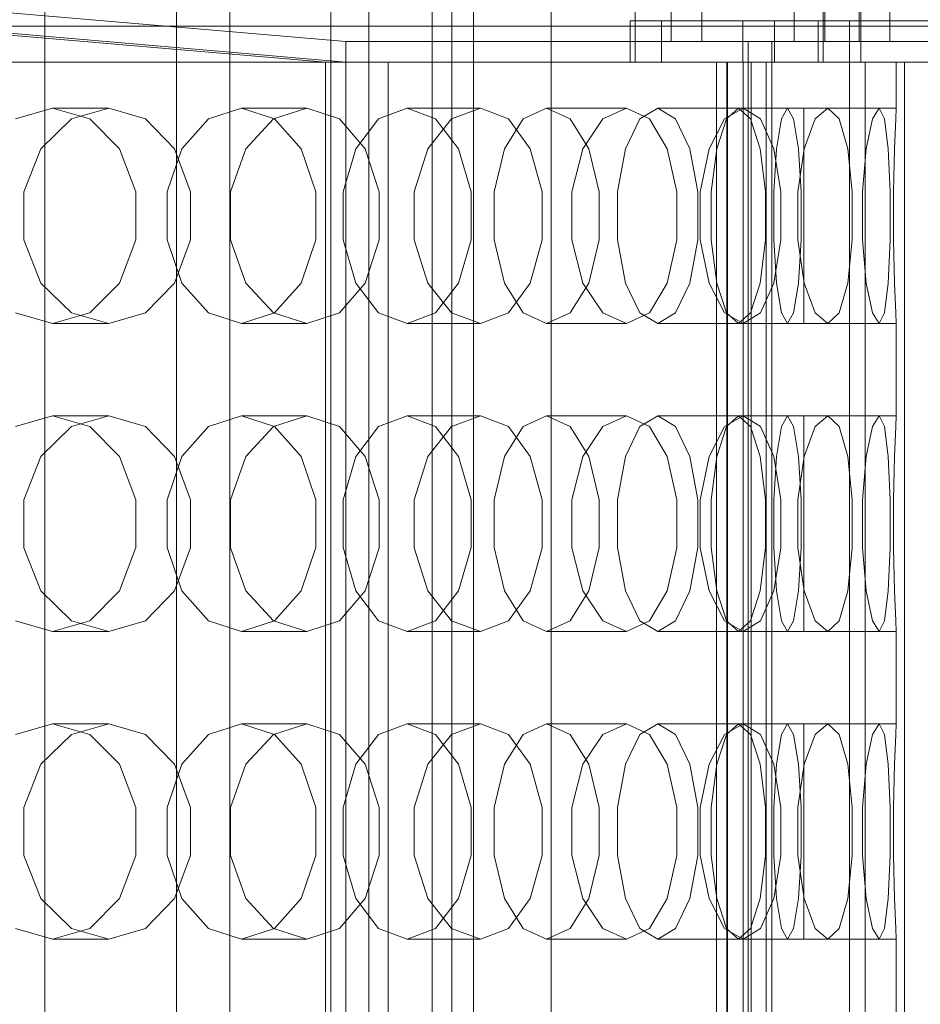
# Model space of a CAD drawing. Header units: millimetres. Extents: x -2233 to 65662, y -50530 to 6847.
# Tile 486 of 656: x 24671 to 24847, y -17984 to -17792. Entities that reach past the tile are written whole.
import ezdxf

# ---------------------------------------------------------------- set-up
doc = ezdxf.new("R2010")
doc.units = ezdxf.units.MM
for name, color, linetype, lineweight in [('COTAS_P', 1, 'Continuous', 0), ('superior_briquetadora', 7, 'Continuous', 0), ('superior_C02', 7, 'Continuous', 0), ('superior_C02-briq', 7, 'Continuous', 0)]:
    doc.layers.add(name, color=color, linetype=linetype, lineweight=lineweight)
doc.dimstyles.new('R19_100', dxfattribs={"dimtxt": 250, "dimasz": 150, "dimexe": 150, "dimexo": 80, "dimgap": 100, "dimtad": 1, "dimtih": 1, "dimtoh": 1, "dimdsep": 46, "dimcen": 0.09, "dimadec": 0, "dimazin": 0, "dimtfac": 1, "dimtdec": 4, "dimtofl": 0, "dimtmove": 0, "dimatfit": 3, "dimfxl": 1, "dimtolj": 1, "dimtzin": 0, "dimarcsym": 0})

# ---------------------------------------------------------------- blocks, each defined once
blk = doc.blocks.new('DIM_R32_27')
at = {"layer": 'COTAS_P'}
for p, q in [((24250.07, -17080), (24400.07, -17035)), ((26750.07, -17080), (26600.07, -17035)), ((24250.07, -17980), (24250.07, -17080)), ((24250.07, -17080), (26750.07, -17080)), ((24250.07, -17080), (24400.07, -17125)), ((26750.07, -17080), (26600.07, -17125)), ((26750.07, -17980), (26750.07, -17080))]:
    blk.add_line(p, q, dxfattribs=at)
blk.add_text('2500 P', height=250, dxfattribs=at).set_placement((25500.07, -16980))

msp = doc.modelspace()

# ---------------------------------------------------------------- linework, layer by layer
at = {"layer": 'superior_briquetadora'}
for p, q in [((24653.067, -17789), (24735.067, -17796)), ((24791.423, -17792), (24791.423, -17790)), ((24798.423, -17796), (24798.423, -17790)), ((24804.423, -17790), (24804.423, -17796)), ((24822.423, -17796), (24822.423, -17790)), ((24828.067, -17792), (24828.067, -17790)), ((24828.423, -17790), (24828.423, -17796)), ((24835.067, -17796), (24835.067, -17790)), ((24835.423, -17790), (24835.423, -17792)), ((24841.067, -17790), (24841.067, -17796)), ((24731.067, -17800), (24649.067, -17793)), ((25050.067, -17793), (24650.067, -17793)), ((24653.067, -17793), (24735.067, -17800)), ((24653.067, -17793), (25047.067, -17793)), ((24790.441, -17792), (24812.428, -17792)), ((24796.57, -17792), (24790.441, -17792)), ((24790.441, -17792), (24790.441, -17800)), ((24835.423, -17792), (24791.423, -17792)), ((24791.423, -17800), (24791.423, -17792)), ((24818.557, -17792), (24796.57, -17792)), ((24796.57, -17800), (24796.57, -17792)), ((24812.428, -17792), (24818.557, -17792)), ((24812.428, -17792), (24812.428, -17800)), ((24818.557, -17792), (24818.557, -17800)), ((24827.086, -17792), (24992.28, -17792)), ((24833.215, -17792), (24827.086, -17792)), ((24827.086, -17792), (24827.086, -17800)), ((24872.067, -17792), (24828.067, -17792)), ((24828.067, -17800), (24828.067, -17792)), ((24998.408, -17792), (24833.215, -17792)), ((24833.215, -17800), (24833.215, -17792)), ((24835.423, -17792), (24835.423, -17800)), ((24735.067, -17796), (24965.067, -17796)), ((24735.067, -17796), (24735.067, -17800)), ((24735.067, -17796), (24818.067, -17796)), ((24833.215, -17796), (24796.57, -17796)), ((24796.57, -17796), (24813.423, -17796)), ((24796.57, -17800), (24796.57, -17796)), ((24804.423, -17796), (24798.423, -17796)), ((24813.423, -17796), (24850.067, -17796)), ((24813.423, -17796), (24813.423, -17800)), ((24818.067, -17796), (24882.067, -17796)), ((24818.067, -17796), (24818.067, -17800)), ((24828.423, -17796), (24822.423, -17796)), ((25003.55, -17796), (24833.215, -17796)), ((24833.215, -17796), (24850.067, -17796)), ((24833.215, -17800), (24833.215, -17796)), ((24841.067, -17796), (24835.067, -17796)), ((24657.554, -17800), (24674.147, -17800)), ((24677.876, -17800), (24659.299, -17800)), ((24673.581, -17800), (24659.657, -17800)), ((24660.478, -17800), (24674.32, -17800)), ((24660.836, -17800), (24679.338, -17800)), ((24681.097, -17800), (24666.498, -17800)), ((24684.828, -17800), (24673.581, -17800)), ((24674.147, -17800), (24690.166, -17800)), ((24674.32, -17800), (24685.34, -17800)), ((24694.71, -17800), (24677.876, -17800)), ((24679.338, -17800), (24695.954, -17800)), ((24698.317, -17800), (24681.097, -17800)), ((24691.171, -17800), (24684.828, -17800)), ((24685.34, -17800), (24691.354, -17800)), ((24690.166, -17800), (24705.568, -17800)), ((24691.354, -17800), (24691.171, -17800)), ((24708.153, -17800), (24694.71, -17800)), ((24695.954, -17800), (24709.056, -17800)), ((24715.538, -17800), (24698.317, -17800)), ((24705.568, -17800), (24720.315, -17800)), ((24716.889, -17800), (24708.153, -17800)), ((24709.056, -17800), (24717.364, -17800)), ((24730.137, -17800), (24715.538, -17800)), ((24720.063, -17800), (24716.889, -17800)), ((24717.364, -17800), (24720.063, -17800)), ((24720.315, -17800), (24734.367, -17800)), ((24739.892, -17800), (24730.137, -17800)), ((24731.067, -18160), (24731.067, -17800)), ((24731.067, -17800), (24735.067, -17800)), ((24814.067, -17800), (24731.067, -17800)), ((24734.367, -17800), (24747.69, -17800)), ((24735.067, -17800), (24735.067, -18160)), ((24965.067, -17800), (24735.067, -17800)), ((24735.067, -17800), (24818.067, -17800)), ((24743.317, -17800), (24739.892, -17800)), ((24743.317, -18160), (24743.317, -17800)), ((24747.69, -17800), (24760.249, -17800)), ((24760.249, -17800), (24772.012, -17800)), ((24772.012, -17800), (24782.948, -17800)), ((24782.948, -17800), (24793.03, -17800)), ((24812.428, -17800), (24790.441, -17800)), ((24790.441, -17800), (24796.57, -17800)), ((24835.423, -17800), (24791.423, -17800)), ((24793.03, -17800), (24802.231, -17800)), ((24796.57, -17800), (24833.215, -17800)), ((24813.423, -17800), (24796.57, -17800)), ((24796.57, -17800), (24818.557, -17800)), ((24802.231, -17800), (24810.529, -17800)), ((24807.294, -17800), (24843.939, -17800)), ((24807.294, -18160), (24807.294, -17800)), ((24807.294, -17800), (24813.423, -17800)), ((24809.276, -17800), (24836.279, -17800)), ((24809.276, -18160), (24809.276, -17800)), ((24809.276, -17800), (24816.936, -17800)), ((24809.426, -17800), (24833.215, -17800)), ((24809.426, -18160), (24809.426, -17800)), ((24809.426, -17800), (24812.49, -17800)), ((24810.529, -17800), (24817.901, -17800)), ((24818.557, -17800), (24812.428, -17800)), ((24836.279, -17800), (24812.49, -17800)), ((24812.49, -17800), (24812.49, -18160)), ((24850.067, -17800), (24813.423, -17800)), ((24813.423, -17800), (24813.423, -18160)), ((24814.067, -18160), (24814.067, -17800)), ((24814.067, -17800), (24818.067, -17800)), ((24843.939, -17800), (24816.936, -17800)), ((24816.936, -17800), (24816.936, -18160)), ((24817.901, -17800), (24824.329, -17800)), ((24818.067, -17800), (24818.067, -18160)), ((24882.067, -17800), (24818.067, -17800)), ((24824.329, -17800), (24829.796, -17800)), ((24992.28, -17800), (24827.086, -17800)), ((24827.086, -17800), (24833.215, -17800)), ((24872.067, -17800), (24828.067, -17800)), ((24829.796, -17800), (24834.288, -17800)), ((24833.215, -17800), (25003.55, -17800)), ((24833.215, -18160), (24833.215, -17800)), ((24833.215, -17800), (24836.279, -17800)), ((24850.067, -17800), (24833.215, -17800)), ((24833.215, -17800), (24998.408, -17800)), ((24834.288, -17800), (24837.794, -17800)), ((24836.279, -17800), (25011.114, -17800)), ((24836.279, -18160), (24836.279, -17800)), ((24836.279, -17800), (24843.939, -17800)), ((25006.614, -17800), (24836.279, -17800)), ((24837.794, -17800), (24840.305, -17800)), ((24840.305, -17800), (24841.814, -17800)), ((24841.814, -17800), (24842.317, -17800)), ((24842.317, -17800), (24842.317, -17809)), ((24843.939, -17800), (25028.416, -17800)), ((24843.939, -18160), (24843.939, -17800)), ((24843.939, -17800), (24850.067, -17800)), ((25018.774, -17800), (24843.939, -17800)), ((24670.668, -17811.08), (24677.896, -17809)), ((24677.896, -17809), (24688.854, -17809)), ((24685.125, -17811.08), (24677.896, -17809)), ((24688.854, -17809), (24681.56, -17811.08)), ((24688.854, -17809), (24696.019, -17811.08)), ((24708.259, -17811.08), (24714.702, -17809)), ((24714.702, -17809), (24727.43, -17809)), ((24721.145, -17811.08), (24714.702, -17809)), ((24727.43, -17809), (24720.912, -17811.08)), ((24727.43, -17809), (24733.799, -17811.08)), ((24741.433, -17811.08), (24746.98, -17809)), ((24746.98, -17809), (24761.26, -17809)), ((24752.527, -17811.08), (24746.98, -17809)), ((24761.26, -17809), (24755.629, -17811.08)), ((24761.26, -17809), (24766.724, -17811.08)), ((24769.622, -17811.08), (24774.177, -17809)), ((24774.177, -17809), (24789.766, -17809)), ((24778.733, -17811.08), (24774.177, -17809)), ((24789.766, -17809), (24785.118, -17811.08)), ((24789.766, -17809), (24794.231, -17811.08)), ((24792.343, -17811.08), (24795.829, -17809)), ((24795.829, -17809), (24812.459, -17809)), ((24799.316, -17811.08), (24795.829, -17809)), ((24812.459, -17809), (24808.874, -17811.08)), ((24809.207, -17811.08), (24811.565, -17809)), ((24811.565, -17809), (24828.952, -17809)), ((24813.923, -17811.08), (24811.565, -17809)), ((24812.459, -17809), (24815.849, -17811.08)), ((24819.926, -17811.08), (24821.116, -17809)), ((24821.116, -17809), (24838.962, -17809)), ((24822.305, -17811.08), (24821.116, -17809)), ((24824.317, -17809), (24842.317, -17809)), ((24824.317, -17811.08), (24824.317, -17809)), ((24828.952, -17809), (24826.491, -17811.08)), ((24828.952, -17809), (24831.208, -17811.08)), ((24838.962, -17809), (24837.667, -17811.08)), ((24838.962, -17809), (24840.046, -17811.08)), ((24842.317, -17809), (24842.212, -17811.08)), ((24681.56, -17811.08), (24675.619, -17816.906)), ((24690.922, -17816.907), (24685.125, -17811.08)), ((24696.019, -17811.08), (24701.67, -17816.906)), ((24703.093, -17816.907), (24708.259, -17811.08)), ((24720.912, -17811.08), (24715.577, -17816.906)), ((24726.312, -17816.907), (24721.145, -17811.08)), ((24733.799, -17811.08), (24738.797, -17816.906)), ((24736.985, -17816.907), (24741.433, -17811.08)), ((24755.629, -17811.08), (24750.993, -17816.906)), ((24756.975, -17816.907), (24752.527, -17811.08)), ((24765.968, -17816.907), (24769.622, -17811.08)), ((24766.724, -17811.08), (24770.982, -17816.906)), ((24782.387, -17816.907), (24778.733, -17811.08)), ((24785.118, -17811.08), (24781.259, -17816.906)), ((24789.546, -17816.907), (24792.343, -17811.08)), ((24794.231, -17811.08), (24797.677, -17816.906)), ((24802.112, -17816.907), (24799.316, -17811.08)), ((24808.874, -17811.08), (24805.859, -17816.906)), ((24807.316, -17816.907), (24809.207, -17811.08)), ((24815.815, -17816.907), (24813.923, -17811.08)), ((24815.849, -17811.08), (24818.425, -17816.906)), ((24818.973, -17816.907), (24819.926, -17811.08)), ((24823.259, -17816.907), (24822.305, -17811.08)), ((24824.317, -17816.907), (24824.317, -17811.08)), ((24826.491, -17811.08), (24824.37, -17816.906)), ((24831.208, -17811.08), (24832.869, -17816.906)), ((24837.667, -17811.08), (24836.478, -17816.906)), ((24840.046, -17811.08), (24840.764, -17816.906)), ((24842.212, -17811.08), (24841.974, -17816.906)), ((24675.619, -17816.906), (24672.286, -17825.326)), ((24694.139, -17825.327), (24690.922, -17816.907)), ((24700.225, -17825.327), (24703.093, -17816.907)), ((24701.67, -17816.906), (24704.771, -17825.326)), ((24715.577, -17816.906), (24712.575, -17825.326)), ((24729.179, -17825.327), (24726.312, -17816.907)), ((24734.517, -17825.327), (24736.985, -17816.907)), ((24738.797, -17816.906), (24741.529, -17825.326)), ((24750.993, -17816.906), (24748.373, -17825.326)), ((24759.443, -17825.327), (24756.975, -17816.907)), ((24763.941, -17825.327), (24765.968, -17816.907)), ((24770.982, -17816.906), (24773.3, -17825.326)), ((24781.259, -17816.906), (24779.066, -17825.326)), ((24784.414, -17825.327), (24782.387, -17816.907)), ((24787.995, -17825.327), (24789.546, -17816.907)), ((24797.677, -17816.906), (24799.54, -17825.326)), ((24803.664, -17825.327), (24802.112, -17816.907)), ((24805.859, -17816.906), (24804.13, -17825.326)), ((24806.266, -17825.327), (24807.316, -17816.907)), ((24816.864, -17825.327), (24815.815, -17816.907)), ((24818.425, -17816.906), (24819.8, -17825.326)), ((24818.443, -17825.327), (24818.973, -17816.907)), ((24824.37, -17816.906), (24823.137, -17825.326)), ((24823.788, -17825.327), (24823.259, -17816.907)), ((24824.317, -17825.327), (24824.317, -17816.907)), ((24832.869, -17816.906), (24833.734, -17825.326)), ((24836.478, -17816.906), (24835.759, -17825.326)), ((24840.764, -17816.906), (24841.104, -17825.326)), ((24841.974, -17816.906), (24841.783, -17825.326)), ((24672.286, -17825.326), (24672.286, -17834.674)), ((24694.139, -17834.673), (24694.139, -17825.327)), ((24700.225, -17834.673), (24700.225, -17825.327)), ((24704.771, -17825.326), (24704.771, -17834.674)), ((24712.575, -17825.326), (24712.575, -17834.674)), ((24729.179, -17834.673), (24729.179, -17825.327)), ((24734.517, -17834.673), (24734.517, -17825.327)), ((24741.529, -17825.326), (24741.529, -17834.674)), ((24748.373, -17825.326), (24748.373, -17834.674)), ((24759.443, -17834.673), (24759.443, -17825.327)), ((24763.941, -17834.673), (24763.941, -17825.327)), ((24773.3, -17825.326), (24773.3, -17834.674)), ((24779.066, -17825.326), (24779.066, -17834.674)), ((24784.414, -17834.673), (24784.414, -17825.327)), ((24787.995, -17834.673), (24787.995, -17825.327)), ((24799.54, -17825.326), (24799.54, -17834.674)), ((24803.664, -17834.673), (24803.664, -17825.327)), ((24804.13, -17825.326), (24804.13, -17834.674)), ((24806.266, -17834.673), (24806.266, -17825.327)), ((24816.864, -17834.673), (24816.864, -17825.327)), ((24818.443, -17834.673), (24818.443, -17825.327)), ((24819.8, -17825.326), (24819.8, -17834.674)), ((24823.137, -17825.326), (24823.137, -17834.674)), ((24823.788, -17834.673), (24823.788, -17825.327)), ((24824.317, -17834.673), (24824.317, -17825.327)), ((24833.734, -17825.326), (24833.734, -17834.674)), ((24835.759, -17825.326), (24835.759, -17834.674)), ((24841.104, -17825.326), (24841.104, -17834.674)), ((24841.783, -17825.326), (24841.783, -17834.674)), ((24672.286, -17834.674), (24675.619, -17843.094)), ((24690.922, -17843.093), (24694.139, -17834.673)), ((24703.093, -17843.093), (24700.225, -17834.673)), ((24704.771, -17834.674), (24701.67, -17843.094)), ((24712.575, -17834.674), (24715.577, -17843.094)), ((24726.312, -17843.093), (24729.179, -17834.673)), ((24736.985, -17843.093), (24734.517, -17834.673)), ((24741.529, -17834.674), (24738.797, -17843.094)), ((24748.373, -17834.674), (24750.993, -17843.094)), ((24756.975, -17843.093), (24759.443, -17834.673)), ((24765.968, -17843.093), (24763.941, -17834.673)), ((24773.3, -17834.674), (24770.982, -17843.094)), ((24779.066, -17834.674), (24781.259, -17843.094)), ((24782.387, -17843.093), (24784.414, -17834.673)), ((24789.546, -17843.093), (24787.995, -17834.673)), ((24799.54, -17834.674), (24797.677, -17843.094)), ((24802.112, -17843.093), (24803.664, -17834.673)), ((24804.13, -17834.674), (24805.859, -17843.094)), ((24807.316, -17843.093), (24806.266, -17834.673)), ((24815.815, -17843.093), (24816.864, -17834.673)), ((24819.8, -17834.674), (24818.425, -17843.094)), ((24818.973, -17843.093), (24818.443, -17834.673)), ((24823.137, -17834.674), (24824.37, -17843.094)), ((24823.259, -17843.093), (24823.788, -17834.673)), ((24824.317, -17843.093), (24824.317, -17834.673)), ((24833.734, -17834.674), (24832.869, -17843.094)), ((24835.759, -17834.674), (24836.478, -17843.094)), ((24841.104, -17834.674), (24840.764, -17843.094)), ((24841.783, -17834.674), (24841.974, -17843.094)), ((24675.619, -17843.094), (24681.56, -17848.92)), ((24685.125, -17848.92), (24690.922, -17843.093)), ((24701.67, -17843.094), (24696.019, -17848.92)), ((24708.259, -17848.92), (24703.093, -17843.093)), ((24715.577, -17843.094), (24720.912, -17848.92)), ((24721.145, -17848.92), (24726.312, -17843.093)), ((24738.797, -17843.094), (24733.799, -17848.92)), ((24741.433, -17848.92), (24736.985, -17843.093)), ((24750.993, -17843.094), (24755.629, -17848.92)), ((24752.527, -17848.92), (24756.975, -17843.093)), ((24769.622, -17848.92), (24765.968, -17843.093)), ((24770.982, -17843.094), (24766.724, -17848.92)), ((24778.733, -17848.92), (24782.387, -17843.093)), ((24781.259, -17843.094), (24785.118, -17848.92)), ((24792.343, -17848.92), (24789.546, -17843.093)), ((24797.677, -17843.094), (24794.23, -17848.92)), ((24799.316, -17848.92), (24802.112, -17843.093)), ((24805.859, -17843.094), (24808.874, -17848.92)), ((24809.207, -17848.92), (24807.316, -17843.093)), ((24813.923, -17848.92), (24815.815, -17843.093)), ((24818.425, -17843.094), (24815.849, -17848.92)), ((24819.926, -17848.92), (24818.973, -17843.093)), ((24822.305, -17848.92), (24823.259, -17843.093)), ((24824.317, -17848.92), (24824.317, -17843.093)), ((24824.37, -17843.094), (24826.491, -17848.92)), ((24832.869, -17843.094), (24831.208, -17848.92)), ((24836.478, -17843.094), (24837.667, -17848.92)), ((24840.764, -17843.094), (24840.046, -17848.92)), ((24841.974, -17843.094), (24842.212, -17848.92)), ((24677.896, -17851), (24670.668, -17848.92)), ((24677.896, -17851), (24685.125, -17848.92)), ((24681.56, -17848.92), (24688.854, -17851)), ((24696.019, -17848.92), (24688.854, -17851)), ((24714.702, -17851), (24708.259, -17848.92)), ((24714.702, -17851), (24721.145, -17848.92)), ((24720.912, -17848.92), (24727.43, -17851)), ((24733.799, -17848.92), (24727.43, -17851)), ((24746.98, -17851), (24741.433, -17848.92)), ((24746.98, -17851), (24752.527, -17848.92)), ((24755.629, -17848.92), (24761.26, -17851)), ((24766.724, -17848.92), (24761.26, -17851)), ((24774.177, -17851), (24769.622, -17848.92)), ((24774.177, -17851), (24778.733, -17848.92)), ((24785.118, -17848.92), (24789.766, -17851)), ((24794.23, -17848.92), (24789.766, -17851)), ((24795.829, -17851), (24792.343, -17848.92)), ((24795.829, -17851), (24799.316, -17848.92)), ((24808.874, -17848.92), (24812.459, -17851)), ((24811.565, -17851), (24809.207, -17848.92)), ((24811.565, -17851), (24813.923, -17848.92)), ((24815.849, -17848.92), (24812.459, -17851)), ((24821.116, -17851), (24819.926, -17848.92)), ((24821.116, -17851), (24822.305, -17848.92)), ((24824.317, -17851), (24824.317, -17848.92)), ((24826.491, -17848.92), (24828.952, -17851)), ((24831.208, -17848.92), (24828.952, -17851)), ((24837.667, -17848.92), (24838.962, -17851)), ((24840.046, -17848.92), (24838.962, -17851)), ((24842.212, -17848.92), (24842.317, -17851)), ((24677.896, -17851), (24688.854, -17851)), ((24714.702, -17851), (24727.43, -17851)), ((24746.98, -17851), (24761.26, -17851)), ((24774.177, -17851), (24789.766, -17851)), ((24795.829, -17851), (24812.459, -17851)), ((24811.565, -17851), (24828.952, -17851)), ((24821.116, -17851), (24838.962, -17851)), ((24824.317, -17851), (24842.317, -17851)), ((24842.317, -17851), (24842.317, -17869)), ((24670.668, -17871.08), (24677.896, -17869)), ((24677.896, -17869), (24688.854, -17869)), ((24685.125, -17871.08), (24677.896, -17869)), ((24688.854, -17869), (24681.56, -17871.08)), ((24688.854, -17869), (24696.019, -17871.08)), ((24708.259, -17871.08), (24714.702, -17869)), ((24714.702, -17869), (24727.43, -17869)), ((24721.145, -17871.08), (24714.702, -17869)), ((24727.43, -17869), (24720.912, -17871.08)), ((24727.43, -17869), (24733.799, -17871.08)), ((24741.433, -17871.08), (24746.98, -17869)), ((24746.98, -17869), (24761.26, -17869)), ((24752.527, -17871.08), (24746.98, -17869)), ((24761.26, -17869), (24755.629, -17871.08)), ((24761.26, -17869), (24766.724, -17871.08)), ((24769.622, -17871.08), (24774.177, -17869)), ((24774.177, -17869), (24789.766, -17869)), ((24778.733, -17871.08), (24774.177, -17869)), ((24789.766, -17869), (24785.118, -17871.08)), ((24789.766, -17869), (24794.231, -17871.08)), ((24792.343, -17871.08), (24795.829, -17869)), ((24795.829, -17869), (24812.459, -17869)), ((24799.316, -17871.08), (24795.829, -17869)), ((24812.459, -17869), (24808.874, -17871.08)), ((24809.207, -17871.08), (24811.565, -17869)), ((24811.565, -17869), (24828.952, -17869)), ((24813.923, -17871.08), (24811.565, -17869)), ((24812.459, -17869), (24815.849, -17871.08)), ((24819.926, -17871.08), (24821.116, -17869)), ((24821.116, -17869), (24838.962, -17869)), ((24822.305, -17871.08), (24821.116, -17869)), ((24824.317, -17869), (24842.317, -17869)), ((24824.317, -17871.08), (24824.317, -17869)), ((24828.952, -17869), (24826.491, -17871.08)), ((24828.952, -17869), (24831.208, -17871.08)), ((24838.962, -17869), (24837.667, -17871.08)), ((24838.962, -17869), (24840.046, -17871.08)), ((24842.317, -17869), (24842.212, -17871.08)), ((24681.56, -17871.08), (24675.619, -17876.906)), ((24690.922, -17876.907), (24685.125, -17871.08)), ((24696.019, -17871.08), (24701.67, -17876.906)), ((24703.093, -17876.907), (24708.259, -17871.08)), ((24720.912, -17871.08), (24715.577, -17876.906)), ((24726.312, -17876.907), (24721.145, -17871.08)), ((24733.799, -17871.08), (24738.797, -17876.906)), ((24736.985, -17876.907), (24741.433, -17871.08)), ((24755.629, -17871.08), (24750.993, -17876.906)), ((24756.975, -17876.907), (24752.527, -17871.08)), ((24765.968, -17876.907), (24769.622, -17871.08)), ((24766.724, -17871.08), (24770.982, -17876.906)), ((24782.387, -17876.907), (24778.733, -17871.08)), ((24785.118, -17871.08), (24781.259, -17876.906)), ((24789.546, -17876.907), (24792.343, -17871.08)), ((24794.231, -17871.08), (24797.677, -17876.906)), ((24802.112, -17876.907), (24799.316, -17871.08)), ((24808.874, -17871.08), (24805.859, -17876.906)), ((24807.316, -17876.907), (24809.207, -17871.08)), ((24815.815, -17876.907), (24813.923, -17871.08)), ((24815.849, -17871.08), (24818.425, -17876.906)), ((24818.973, -17876.907), (24819.926, -17871.08)), ((24823.259, -17876.907), (24822.305, -17871.08)), ((24824.317, -17876.907), (24824.317, -17871.08)), ((24826.491, -17871.08), (24824.37, -17876.906)), ((24831.208, -17871.08), (24832.869, -17876.906)), ((24837.667, -17871.08), (24836.478, -17876.906)), ((24840.046, -17871.08), (24840.764, -17876.906)), ((24842.212, -17871.08), (24841.974, -17876.906)), ((24675.619, -17876.906), (24672.286, -17885.326)), ((24694.139, -17885.327), (24690.922, -17876.907)), ((24700.225, -17885.327), (24703.093, -17876.907)), ((24701.67, -17876.906), (24704.771, -17885.326)), ((24715.577, -17876.906), (24712.575, -17885.326)), ((24729.179, -17885.327), (24726.312, -17876.907)), ((24734.517, -17885.327), (24736.985, -17876.907)), ((24738.797, -17876.906), (24741.529, -17885.326)), ((24750.993, -17876.906), (24748.373, -17885.326)), ((24759.443, -17885.327), (24756.975, -17876.907)), ((24763.941, -17885.327), (24765.968, -17876.907)), ((24770.982, -17876.906), (24773.3, -17885.326)), ((24781.259, -17876.906), (24779.066, -17885.326)), ((24784.414, -17885.327), (24782.387, -17876.907)), ((24787.995, -17885.327), (24789.546, -17876.907)), ((24797.677, -17876.906), (24799.54, -17885.326)), ((24803.664, -17885.327), (24802.112, -17876.907)), ((24805.859, -17876.906), (24804.13, -17885.326)), ((24806.266, -17885.327), (24807.316, -17876.907)), ((24816.864, -17885.327), (24815.815, -17876.907)), ((24818.425, -17876.906), (24819.8, -17885.326)), ((24818.443, -17885.327), (24818.973, -17876.907)), ((24824.37, -17876.906), (24823.137, -17885.326)), ((24823.788, -17885.327), (24823.259, -17876.907)), ((24824.317, -17885.327), (24824.317, -17876.907)), ((24832.869, -17876.906), (24833.734, -17885.326)), ((24836.478, -17876.906), (24835.759, -17885.326)), ((24840.764, -17876.906), (24841.104, -17885.326)), ((24841.974, -17876.906), (24841.783, -17885.326)), ((24672.286, -17885.326), (24672.286, -17894.674)), ((24694.139, -17894.673), (24694.139, -17885.327)), ((24700.225, -17894.673), (24700.225, -17885.327)), ((24704.771, -17885.326), (24704.771, -17894.674)), ((24712.575, -17885.326), (24712.575, -17894.674)), ((24729.179, -17894.673), (24729.179, -17885.327)), ((24734.517, -17894.673), (24734.517, -17885.327)), ((24741.529, -17885.326), (24741.529, -17894.674)), ((24748.373, -17885.326), (24748.373, -17894.674)), ((24759.443, -17894.673), (24759.443, -17885.327)), ((24763.941, -17894.673), (24763.941, -17885.327)), ((24773.3, -17885.326), (24773.3, -17894.674)), ((24779.066, -17885.326), (24779.066, -17894.674)), ((24784.414, -17894.673), (24784.414, -17885.327)), ((24787.995, -17894.673), (24787.995, -17885.327)), ((24799.54, -17885.326), (24799.54, -17894.674)), ((24803.664, -17894.673), (24803.664, -17885.327)), ((24804.13, -17885.326), (24804.13, -17894.674)), ((24806.266, -17894.673), (24806.266, -17885.327)), ((24816.864, -17894.673), (24816.864, -17885.327)), ((24818.443, -17894.673), (24818.443, -17885.327)), ((24819.8, -17885.326), (24819.8, -17894.674)), ((24823.137, -17885.326), (24823.137, -17894.674)), ((24823.788, -17894.673), (24823.788, -17885.327)), ((24824.317, -17894.673), (24824.317, -17885.327)), ((24833.734, -17885.326), (24833.734, -17894.674)), ((24835.759, -17885.326), (24835.759, -17894.674)), ((24841.104, -17885.326), (24841.104, -17894.674)), ((24841.783, -17885.326), (24841.783, -17894.674)), ((24672.286, -17894.674), (24675.619, -17903.094)), ((24690.922, -17903.093), (24694.139, -17894.673)), ((24703.093, -17903.093), (24700.225, -17894.673)), ((24704.771, -17894.674), (24701.67, -17903.094)), ((24712.575, -17894.674), (24715.577, -17903.094)), ((24726.312, -17903.093), (24729.179, -17894.673)), ((24736.985, -17903.093), (24734.517, -17894.673)), ((24741.529, -17894.674), (24738.797, -17903.094)), ((24748.373, -17894.674), (24750.993, -17903.094)), ((24756.975, -17903.093), (24759.443, -17894.673)), ((24765.968, -17903.093), (24763.941, -17894.673)), ((24773.3, -17894.674), (24770.982, -17903.094)), ((24779.066, -17894.674), (24781.259, -17903.094)), ((24782.387, -17903.093), (24784.414, -17894.673)), ((24789.546, -17903.093), (24787.995, -17894.673)), ((24799.54, -17894.674), (24797.677, -17903.094)), ((24802.112, -17903.093), (24803.664, -17894.673)), ((24804.13, -17894.674), (24805.859, -17903.094)), ((24807.316, -17903.093), (24806.266, -17894.673)), ((24815.815, -17903.093), (24816.864, -17894.673)), ((24819.8, -17894.674), (24818.425, -17903.094)), ((24818.973, -17903.093), (24818.443, -17894.673)), ((24823.137, -17894.674), (24824.37, -17903.094)), ((24823.259, -17903.093), (24823.788, -17894.673)), ((24824.317, -17903.093), (24824.317, -17894.673)), ((24833.734, -17894.674), (24832.869, -17903.094)), ((24835.759, -17894.674), (24836.478, -17903.094)), ((24841.104, -17894.674), (24840.764, -17903.094)), ((24841.783, -17894.674), (24841.974, -17903.094)), ((24675.619, -17903.094), (24681.56, -17908.92)), ((24685.125, -17908.92), (24690.922, -17903.093)), ((24701.67, -17903.094), (24696.019, -17908.92)), ((24708.259, -17908.92), (24703.093, -17903.093)), ((24715.577, -17903.094), (24720.912, -17908.92)), ((24721.145, -17908.92), (24726.312, -17903.093)), ((24738.797, -17903.094), (24733.799, -17908.92)), ((24741.433, -17908.92), (24736.985, -17903.093)), ((24750.993, -17903.094), (24755.629, -17908.92)), ((24752.527, -17908.92), (24756.975, -17903.093)), ((24769.622, -17908.92), (24765.968, -17903.093)), ((24770.982, -17903.094), (24766.724, -17908.92)), ((24778.733, -17908.92), (24782.387, -17903.093)), ((24781.259, -17903.094), (24785.118, -17908.92)), ((24792.343, -17908.92), (24789.546, -17903.093)), ((24797.677, -17903.094), (24794.23, -17908.92)), ((24799.316, -17908.92), (24802.112, -17903.093)), ((24805.859, -17903.094), (24808.874, -17908.92)), ((24809.207, -17908.92), (24807.316, -17903.093)), ((24813.923, -17908.92), (24815.815, -17903.093)), ((24818.425, -17903.094), (24815.849, -17908.92)), ((24819.926, -17908.92), (24818.973, -17903.093)), ((24822.305, -17908.92), (24823.259, -17903.093)), ((24824.317, -17908.92), (24824.317, -17903.093)), ((24824.37, -17903.094), (24826.491, -17908.92)), ((24832.869, -17903.094), (24831.208, -17908.92)), ((24836.478, -17903.094), (24837.667, -17908.92)), ((24840.764, -17903.094), (24840.046, -17908.92)), ((24841.974, -17903.094), (24842.212, -17908.92)), ((24677.896, -17911), (24670.668, -17908.92)), ((24677.896, -17911), (24685.125, -17908.92)), ((24681.56, -17908.92), (24688.854, -17911)), ((24696.019, -17908.92), (24688.854, -17911)), ((24714.702, -17911), (24708.259, -17908.92)), ((24714.702, -17911), (24721.145, -17908.92)), ((24720.912, -17908.92), (24727.43, -17911)), ((24733.799, -17908.92), (24727.43, -17911)), ((24746.98, -17911), (24741.433, -17908.92)), ((24746.98, -17911), (24752.527, -17908.92)), ((24755.629, -17908.92), (24761.26, -17911)), ((24766.724, -17908.92), (24761.26, -17911)), ((24774.177, -17911), (24769.622, -17908.92)), ((24774.177, -17911), (24778.733, -17908.92)), ((24785.118, -17908.92), (24789.766, -17911)), ((24794.23, -17908.92), (24789.766, -17911)), ((24795.829, -17911), (24792.343, -17908.92)), ((24795.829, -17911), (24799.316, -17908.92)), ((24808.874, -17908.92), (24812.459, -17911)), ((24811.565, -17911), (24809.207, -17908.92)), ((24811.565, -17911), (24813.923, -17908.92)), ((24815.849, -17908.92), (24812.459, -17911)), ((24821.116, -17911), (24819.926, -17908.92)), ((24821.116, -17911), (24822.305, -17908.92)), ((24824.317, -17911), (24824.317, -17908.92)), ((24826.491, -17908.92), (24828.952, -17911)), ((24831.208, -17908.92), (24828.952, -17911)), ((24837.667, -17908.92), (24838.962, -17911)), ((24840.046, -17908.92), (24838.962, -17911)), ((24842.212, -17908.92), (24842.317, -17911)), ((24677.896, -17911), (24688.854, -17911)), ((24714.702, -17911), (24727.43, -17911)), ((24746.98, -17911), (24761.26, -17911)), ((24774.177, -17911), (24789.766, -17911)), ((24795.829, -17911), (24812.459, -17911)), ((24811.565, -17911), (24828.952, -17911)), ((24821.116, -17911), (24838.962, -17911)), ((24824.317, -17911), (24842.317, -17911)), ((24842.317, -17911), (24842.317, -17929)), ((24670.668, -17931.08), (24677.896, -17929)), ((24677.896, -17929), (24688.854, -17929)), ((24685.125, -17931.08), (24677.896, -17929)), ((24688.854, -17929), (24681.56, -17931.08)), ((24688.854, -17929), (24696.019, -17931.08)), ((24708.259, -17931.08), (24714.702, -17929)), ((24714.702, -17929), (24727.43, -17929)), ((24721.145, -17931.08), (24714.702, -17929)), ((24727.43, -17929), (24720.912, -17931.08)), ((24727.43, -17929), (24733.799, -17931.08)), ((24741.433, -17931.08), (24746.98, -17929)), ((24746.98, -17929), (24761.26, -17929)), ((24752.527, -17931.08), (24746.98, -17929)), ((24761.26, -17929), (24755.629, -17931.08)), ((24761.26, -17929), (24766.724, -17931.08)), ((24769.622, -17931.08), (24774.177, -17929)), ((24774.177, -17929), (24789.766, -17929)), ((24778.733, -17931.08), (24774.177, -17929)), ((24789.766, -17929), (24785.118, -17931.08)), ((24789.766, -17929), (24794.231, -17931.08)), ((24792.343, -17931.08), (24795.829, -17929)), ((24795.829, -17929), (24812.459, -17929)), ((24799.316, -17931.08), (24795.829, -17929)), ((24812.459, -17929), (24808.874, -17931.08)), ((24809.207, -17931.08), (24811.565, -17929)), ((24811.565, -17929), (24828.952, -17929)), ((24813.923, -17931.08), (24811.565, -17929)), ((24812.459, -17929), (24815.849, -17931.08)), ((24819.926, -17931.08), (24821.116, -17929)), ((24821.116, -17929), (24838.962, -17929)), ((24822.305, -17931.08), (24821.116, -17929)), ((24824.317, -17929), (24842.317, -17929)), ((24824.317, -17931.08), (24824.317, -17929)), ((24828.952, -17929), (24826.491, -17931.08)), ((24828.952, -17929), (24831.208, -17931.08)), ((24838.962, -17929), (24837.667, -17931.08)), ((24838.962, -17929), (24840.046, -17931.08)), ((24842.317, -17929), (24842.212, -17931.08)), ((24681.56, -17931.08), (24675.619, -17936.906)), ((24690.922, -17936.907), (24685.125, -17931.08)), ((24696.019, -17931.08), (24701.67, -17936.906)), ((24703.093, -17936.907), (24708.259, -17931.08)), ((24720.912, -17931.08), (24715.577, -17936.906)), ((24726.312, -17936.907), (24721.145, -17931.08)), ((24733.799, -17931.08), (24738.797, -17936.906)), ((24736.985, -17936.907), (24741.433, -17931.08)), ((24755.629, -17931.08), (24750.993, -17936.906)), ((24756.975, -17936.907), (24752.527, -17931.08)), ((24765.968, -17936.907), (24769.622, -17931.08)), ((24766.724, -17931.08), (24770.982, -17936.906)), ((24782.387, -17936.907), (24778.733, -17931.08)), ((24785.118, -17931.08), (24781.259, -17936.906)), ((24789.546, -17936.907), (24792.343, -17931.08)), ((24794.231, -17931.08), (24797.677, -17936.906)), ((24802.112, -17936.907), (24799.316, -17931.08)), ((24808.874, -17931.08), (24805.859, -17936.906)), ((24807.316, -17936.907), (24809.207, -17931.08)), ((24815.815, -17936.907), (24813.923, -17931.08)), ((24815.849, -17931.08), (24818.425, -17936.906)), ((24818.973, -17936.907), (24819.926, -17931.08)), ((24823.259, -17936.907), (24822.305, -17931.08)), ((24824.317, -17936.907), (24824.317, -17931.08)), ((24826.491, -17931.08), (24824.37, -17936.906)), ((24831.208, -17931.08), (24832.869, -17936.906)), ((24837.667, -17931.08), (24836.478, -17936.906)), ((24840.046, -17931.08), (24840.764, -17936.906)), ((24842.212, -17931.08), (24841.974, -17936.906)), ((24675.619, -17936.906), (24672.286, -17945.326)), ((24694.139, -17945.327), (24690.922, -17936.907)), ((24700.225, -17945.327), (24703.093, -17936.907)), ((24701.67, -17936.906), (24704.771, -17945.326)), ((24715.577, -17936.906), (24712.575, -17945.326)), ((24729.179, -17945.327), (24726.312, -17936.907)), ((24734.517, -17945.327), (24736.985, -17936.907)), ((24738.797, -17936.906), (24741.529, -17945.326)), ((24750.993, -17936.906), (24748.373, -17945.326)), ((24759.443, -17945.327), (24756.975, -17936.907)), ((24763.941, -17945.327), (24765.968, -17936.907)), ((24770.982, -17936.906), (24773.3, -17945.326)), ((24781.259, -17936.906), (24779.066, -17945.326)), ((24784.414, -17945.327), (24782.387, -17936.907)), ((24787.995, -17945.327), (24789.546, -17936.907)), ((24797.677, -17936.906), (24799.54, -17945.326)), ((24803.664, -17945.327), (24802.112, -17936.907)), ((24805.859, -17936.906), (24804.13, -17945.326)), ((24806.266, -17945.327), (24807.316, -17936.907)), ((24816.864, -17945.327), (24815.815, -17936.907)), ((24818.425, -17936.906), (24819.8, -17945.326)), ((24818.443, -17945.327), (24818.973, -17936.907)), ((24824.37, -17936.906), (24823.137, -17945.326)), ((24823.788, -17945.327), (24823.259, -17936.907)), ((24824.317, -17945.327), (24824.317, -17936.907)), ((24832.869, -17936.906), (24833.734, -17945.326)), ((24836.478, -17936.906), (24835.759, -17945.326)), ((24840.764, -17936.906), (24841.104, -17945.326)), ((24841.974, -17936.906), (24841.783, -17945.326)), ((24672.286, -17945.326), (24672.286, -17954.674)), ((24694.139, -17954.673), (24694.139, -17945.327)), ((24700.225, -17954.673), (24700.225, -17945.327)), ((24704.771, -17945.326), (24704.771, -17954.674)), ((24712.575, -17945.326), (24712.575, -17954.674)), ((24729.179, -17954.673), (24729.179, -17945.327)), ((24734.517, -17954.673), (24734.517, -17945.327)), ((24741.529, -17945.326), (24741.529, -17954.674)), ((24748.373, -17945.326), (24748.373, -17954.674)), ((24759.443, -17954.673), (24759.443, -17945.327)), ((24763.941, -17954.673), (24763.941, -17945.327)), ((24773.3, -17945.326), (24773.3, -17954.674)), ((24779.066, -17945.326), (24779.066, -17954.674)), ((24784.414, -17954.673), (24784.414, -17945.327)), ((24787.995, -17954.673), (24787.995, -17945.327)), ((24799.54, -17945.326), (24799.54, -17954.674)), ((24803.664, -17954.673), (24803.664, -17945.327)), ((24804.13, -17945.326), (24804.13, -17954.674)), ((24806.266, -17954.673), (24806.266, -17945.327)), ((24816.864, -17954.673), (24816.864, -17945.327)), ((24818.443, -17954.673), (24818.443, -17945.327)), ((24819.8, -17945.326), (24819.8, -17954.674)), ((24823.137, -17945.326), (24823.137, -17954.674)), ((24823.788, -17954.673), (24823.788, -17945.327)), ((24824.317, -17954.673), (24824.317, -17945.327)), ((24833.734, -17945.326), (24833.734, -17954.674)), ((24835.759, -17945.326), (24835.759, -17954.674)), ((24841.104, -17945.326), (24841.104, -17954.674)), ((24841.783, -17945.326), (24841.783, -17954.674)), ((24672.286, -17954.674), (24675.619, -17963.094)), ((24690.922, -17963.093), (24694.139, -17954.673)), ((24703.093, -17963.093), (24700.225, -17954.673)), ((24704.771, -17954.674), (24701.67, -17963.094)), ((24712.575, -17954.674), (24715.577, -17963.094)), ((24726.312, -17963.093), (24729.179, -17954.673)), ((24736.985, -17963.093), (24734.517, -17954.673)), ((24741.529, -17954.674), (24738.797, -17963.094)), ((24748.373, -17954.674), (24750.993, -17963.094)), ((24756.975, -17963.093), (24759.443, -17954.673)), ((24765.968, -17963.093), (24763.941, -17954.673)), ((24773.3, -17954.674), (24770.982, -17963.094)), ((24779.066, -17954.674), (24781.259, -17963.094)), ((24782.387, -17963.093), (24784.414, -17954.673)), ((24789.546, -17963.093), (24787.995, -17954.673)), ((24799.54, -17954.674), (24797.677, -17963.094)), ((24802.112, -17963.093), (24803.664, -17954.673)), ((24804.13, -17954.674), (24805.859, -17963.094)), ((24807.316, -17963.093), (24806.266, -17954.673)), ((24815.815, -17963.093), (24816.864, -17954.673)), ((24819.8, -17954.674), (24818.425, -17963.094)), ((24818.973, -17963.093), (24818.443, -17954.673)), ((24823.137, -17954.674), (24824.37, -17963.094)), ((24823.259, -17963.093), (24823.788, -17954.673)), ((24824.317, -17963.093), (24824.317, -17954.673)), ((24833.734, -17954.674), (24832.869, -17963.094)), ((24835.759, -17954.674), (24836.478, -17963.094)), ((24841.104, -17954.674), (24840.764, -17963.094)), ((24841.783, -17954.674), (24841.974, -17963.094)), ((24675.619, -17963.094), (24681.56, -17968.92)), ((24685.125, -17968.92), (24690.922, -17963.093)), ((24701.67, -17963.094), (24696.019, -17968.92)), ((24708.259, -17968.92), (24703.093, -17963.093)), ((24715.577, -17963.094), (24720.912, -17968.92)), ((24721.145, -17968.92), (24726.312, -17963.093)), ((24738.797, -17963.094), (24733.799, -17968.92)), ((24741.433, -17968.92), (24736.985, -17963.093)), ((24750.993, -17963.094), (24755.629, -17968.92)), ((24752.527, -17968.92), (24756.975, -17963.093)), ((24769.622, -17968.92), (24765.968, -17963.093)), ((24770.982, -17963.094), (24766.724, -17968.92)), ((24778.733, -17968.92), (24782.387, -17963.093)), ((24781.259, -17963.094), (24785.118, -17968.92)), ((24792.343, -17968.92), (24789.546, -17963.093)), ((24797.677, -17963.094), (24794.23, -17968.92)), ((24799.316, -17968.92), (24802.112, -17963.093)), ((24805.859, -17963.094), (24808.874, -17968.92)), ((24809.207, -17968.92), (24807.316, -17963.093)), ((24813.923, -17968.92), (24815.815, -17963.093)), ((24818.425, -17963.094), (24815.849, -17968.92)), ((24819.926, -17968.92), (24818.973, -17963.093)), ((24822.305, -17968.92), (24823.259, -17963.093)), ((24824.317, -17968.92), (24824.317, -17963.093)), ((24824.37, -17963.094), (24826.491, -17968.92)), ((24832.869, -17963.094), (24831.208, -17968.92)), ((24836.478, -17963.094), (24837.667, -17968.92)), ((24840.764, -17963.094), (24840.046, -17968.92)), ((24841.974, -17963.094), (24842.212, -17968.92)), ((24677.896, -17971), (24670.668, -17968.92)), ((24677.896, -17971), (24685.125, -17968.92)), ((24681.56, -17968.92), (24688.854, -17971)), ((24696.019, -17968.92), (24688.854, -17971)), ((24714.702, -17971), (24708.259, -17968.92)), ((24714.702, -17971), (24721.145, -17968.92)), ((24720.912, -17968.92), (24727.43, -17971)), ((24733.799, -17968.92), (24727.43, -17971)), ((24746.98, -17971), (24741.433, -17968.92)), ((24746.98, -17971), (24752.527, -17968.92)), ((24755.629, -17968.92), (24761.26, -17971)), ((24766.724, -17968.92), (24761.26, -17971)), ((24774.177, -17971), (24769.622, -17968.92)), ((24774.177, -17971), (24778.733, -17968.92)), ((24785.118, -17968.92), (24789.766, -17971)), ((24794.23, -17968.92), (24789.766, -17971)), ((24795.829, -17971), (24792.343, -17968.92)), ((24795.829, -17971), (24799.316, -17968.92)), ((24808.874, -17968.92), (24812.459, -17971)), ((24811.565, -17971), (24809.207, -17968.92)), ((24811.565, -17971), (24813.923, -17968.92)), ((24815.849, -17968.92), (24812.459, -17971)), ((24821.116, -17971), (24819.926, -17968.92)), ((24821.116, -17971), (24822.305, -17968.92)), ((24824.317, -17971), (24824.317, -17968.92)), ((24826.491, -17968.92), (24828.952, -17971)), ((24831.208, -17968.92), (24828.952, -17971)), ((24837.667, -17968.92), (24838.962, -17971)), ((24840.046, -17968.92), (24838.962, -17971)), ((24842.212, -17968.92), (24842.317, -17971)), ((24677.896, -17971), (24688.854, -17971)), ((24714.702, -17971), (24727.43, -17971)), ((24746.98, -17971), (24761.26, -17971)), ((24774.177, -17971), (24789.766, -17971)), ((24795.829, -17971), (24812.459, -17971)), ((24811.565, -17971), (24828.952, -17971)), ((24821.116, -17971), (24838.962, -17971)), ((24824.317, -17971), (24842.317, -17971)), ((24842.317, -17971), (24842.317, -17989))]:
    msp.add_line(p, q, dxfattribs=at)
at = {"layer": 'superior_C02'}
for p, q in [((24676.359, -17700), (24676.359, -18300)), ((24702.042, -17700), (24702.042, -18300)), ((24712.439, -17700), (24712.439, -18300)), ((24732.146, -17700), (24732.146, -18300)), ((24739.498, -17700), (24739.498, -18300)), ((24751.886, -18300), (24751.886, -17700)), ((24755.692, -17700), (24755.692, -18300)), ((24759.917, -17700), (24759.917, -18300))]:
    msp.add_line(p, q, dxfattribs=at)
at = {"layer": 'superior_C02-briq'}
msp.add_line((24775.067, -17725), (24775.067, -18275), dxfattribs=at)

# ---------------------------------------------------------------- dimensions: what is measured, and where the dimension line sits
at = {"layer": 'COTAS_P'}
dim = msp.add_aligned_dim(p1=(24250.067, -17980), p2=(26750.067, -17980), distance=900, text='<> P', dimstyle='R19_100', dxfattribs=at)
dim.commit()
dim.dimension.update_dxf_attribs({"geometry": 'DIM_R32_27', "text_midpoint": (25500.067, -17080)})

doc.saveas('drawing.dxf')
